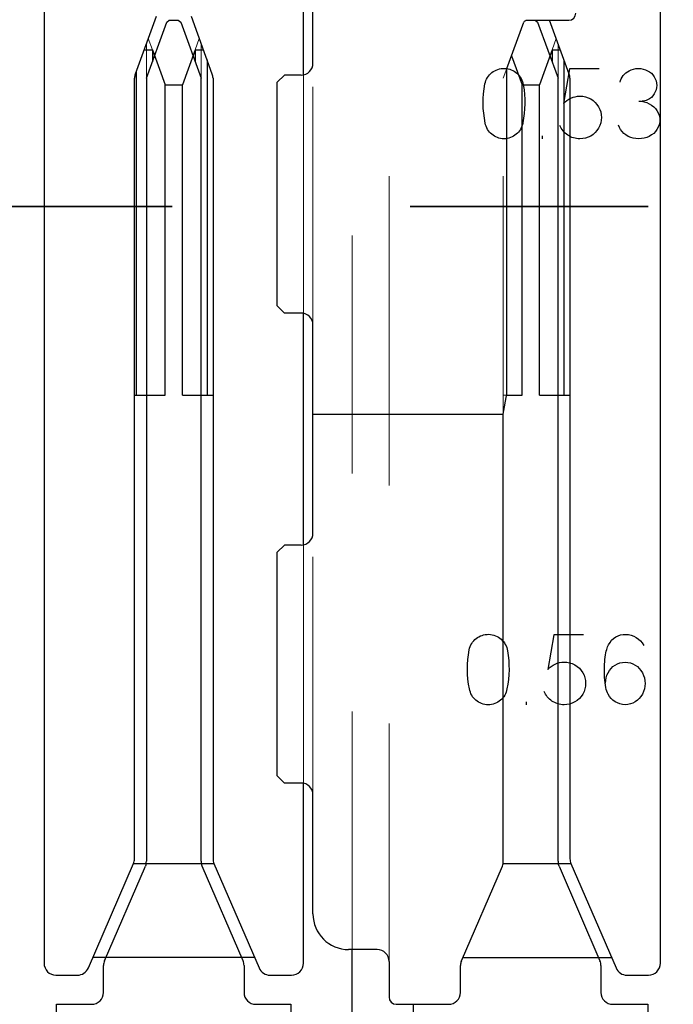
# Model space of a CAD drawing. Header units: inches. Extents: x 1880 to 2363, y -453 to -54.
# Tile 584 of 656: x 1908.213 to 1908.488, y -67.413 to -67. Entities that reach past the tile are written whole.
import ezdxf

# ---------------------------------------------------------------- set-up
doc = ezdxf.new("R2010")
doc.units = ezdxf.units.IN
doc.header["$LTSCALE"] = 0.5
doc.header["$MEASUREMENT"] = 0
doc.linetypes.add('HIDDEN', pattern=[0.22499999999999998, 0.15, -0.075])
doc.linetypes.add('PHANTOM', pattern=[0.24999999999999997, 0.125, -0.025, 0.025, -0.025, 0.025, -0.025])
doc.layers.add('APP-M-S', color=30, linetype='Continuous')
doc.layers.add('PUN-M-S2', color=1, linetype='Continuous')

msp = doc.modelspace()

# ---------------------------------------------------------------- linework, layer by layer
at = {"color": 7, "linetype": 'Continuous'}
for p, q in [((1908.414410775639, -67.02054534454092), (1908.415100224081, -67.02033551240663)), ((1908.415100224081, -67.02033551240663), (1908.415807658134, -67.02019762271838)), ((1908.415807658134, -67.02019762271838), (1908.416533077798, -67.02011968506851)), ((1908.416533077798, -67.02011968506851), (1908.41727048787, -67.02010769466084)), ((1908.41727048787, -67.02010769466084), (1908.418007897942, -67.02016165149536)), ((1908.418007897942, -67.02016165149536), (1908.418721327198, -67.02027556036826)), ((1908.418721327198, -67.02027556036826), (1908.419416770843, -67.02044942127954)), ((1908.44453667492, -67.02031752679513), (1908.442012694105, -67.03490385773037)), ((1908.457052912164, -67.02031752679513), (1908.44453667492, -67.02031752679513)), ((1908.471497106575, -67.02038946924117), (1908.472480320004, -67.02020961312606)), ((1908.472480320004, -67.02020961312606), (1908.473487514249, -67.02014966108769)), ((1908.473487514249, -67.02014966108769), (1908.474494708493, -67.02020961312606)), ((1908.474494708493, -67.02020961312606), (1908.475477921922, -67.02038946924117)), ((1908.409728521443, -67.02458611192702), (1908.410082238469, -67.02396860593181)), ((1908.410082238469, -67.02396860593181), (1908.410483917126, -67.02338707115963)), ((1908.410483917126, -67.02338707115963), (1908.410933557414, -67.0228475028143)), ((1908.410933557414, -67.0228475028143), (1908.411419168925, -67.02234990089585)), ((1908.411419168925, -67.02234990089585), (1908.411946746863, -67.02189426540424)), ((1908.411946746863, -67.02189426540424), (1908.412510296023, -67.02148059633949)), ((1908.412510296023, -67.02148059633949), (1908.413109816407, -67.02112088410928)), ((1908.413109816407, -67.02112088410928), (1908.413745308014, -67.02080913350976)), ((1908.413745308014, -67.02080913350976), (1908.414410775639, -67.02054534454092)), ((1908.419416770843, -67.02044942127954), (1908.420088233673, -67.02068922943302)), ((1908.420088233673, -67.02068922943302), (1908.420735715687, -67.02098299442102)), ((1908.420735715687, -67.02098299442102), (1908.421341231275, -67.02132472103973)), ((1908.421341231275, -67.02132472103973), (1908.421916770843, -67.02172040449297)), ((1908.421916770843, -67.02172040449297), (1908.422450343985, -67.0221640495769)), ((1908.422450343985, -67.0221640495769), (1908.422947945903, -67.02264966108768)), ((1908.422947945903, -67.02264966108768), (1908.423403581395, -67.02317723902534)), ((1908.423403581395, -67.02317723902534), (1908.42381725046, -67.02374678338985)), ((1908.42381725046, -67.02374678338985), (1908.424188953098, -67.02435829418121)), ((1908.424188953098, -67.02435829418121), (1908.424512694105, -67.02499978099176)), ((1908.466023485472, -67.02518563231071), (1908.46631725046, -67.02444822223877)), ((1908.46631725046, -67.02444822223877), (1908.466688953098, -67.02375277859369)), ((1908.466688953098, -67.02375277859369), (1908.467144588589, -67.02309330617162)), ((1908.467144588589, -67.02309330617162), (1908.467672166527, -67.0224877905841)), ((1908.467672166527, -67.0224877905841), (1908.468253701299, -67.02195421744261)), ((1908.468253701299, -67.02195421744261), (1908.46889518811, -67.02149258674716)), ((1908.46889518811, -67.02149258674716), (1908.469590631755, -67.02110289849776)), ((1908.469590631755, -67.02110289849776), (1908.470531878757, -67.02068323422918)), ((1908.470531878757, -67.02068323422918), (1908.471497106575, -67.02038946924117)), ((1908.475477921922, -67.02038946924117), (1908.47644314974, -67.02068323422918)), ((1908.47644314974, -67.02068323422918), (1908.477384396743, -67.02110289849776)), ((1908.477384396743, -67.02110289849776), (1908.478211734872, -67.02158251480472)), ((1908.478211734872, -67.02158251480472), (1908.478949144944, -67.0221640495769)), ((1908.478949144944, -67.0221640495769), (1908.479596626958, -67.02283551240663)), ((1908.479596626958, -67.02283551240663), (1908.480160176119, -67.0236088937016)), ((1908.480160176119, -67.0236088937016), (1908.480615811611, -67.02444822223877)), ((1908.480615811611, -67.02444822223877), (1908.480945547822, -67.02533551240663)), ((1908.408679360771, -67.02868083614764), (1908.40902108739, -67.02661848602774)), ((1908.40902108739, -67.02661848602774), (1908.409194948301, -67.02591105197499)), ((1908.409194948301, -67.02591105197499), (1908.409434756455, -67.02522759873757)), ((1908.409434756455, -67.02522759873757), (1908.409728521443, -67.02458611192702)), ((1908.424512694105, -67.02499978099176), (1908.424782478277, -67.0256712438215)), ((1908.424782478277, -67.0256712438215), (1908.424992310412, -67.02636069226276)), ((1908.424992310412, -67.02636069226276), (1908.425142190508, -67.02707412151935)), ((1908.425142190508, -67.02707412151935), (1908.425435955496, -67.02907052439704)), ((1908.465817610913, -67.02595301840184), (1908.466023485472, -67.02518563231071)), ((1908.480945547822, -67.02533551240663), (1908.481155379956, -67.02626476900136)), ((1908.481155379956, -67.02820721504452), (1908.480945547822, -67.02913647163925)), ((1908.481155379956, -67.02626476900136), (1908.481233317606, -67.02723599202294)), ((1908.481233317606, -67.02723599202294), (1908.481155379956, -67.02820721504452)), ((1908.40830166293, -67.03279354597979), (1908.408439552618, -67.03073719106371)), ((1908.408439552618, -67.03073719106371), (1908.408679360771, -67.02868083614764)), ((1908.425435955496, -67.02907052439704), (1908.425639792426, -67.03107292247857)), ((1908.425639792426, -67.03107292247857), (1908.425747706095, -67.03306932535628)), ((1908.44425490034, -67.03305133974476), (1908.445118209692, -67.03260769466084)), ((1908.445118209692, -67.03260769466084), (1908.446023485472, -67.03225397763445)), ((1908.446023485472, -67.03225397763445), (1908.446952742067, -67.0320021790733)), ((1908.446952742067, -67.0320021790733), (1908.447905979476, -67.03184630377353)), ((1908.447905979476, -67.03184630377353), (1908.448889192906, -67.03179834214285)), ((1908.448889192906, -67.03179834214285), (1908.450094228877, -67.03185229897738)), ((1908.450094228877, -67.03185229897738), (1908.451251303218, -67.03206812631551)), ((1908.451251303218, -67.03206812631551), (1908.452372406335, -67.03243383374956)), ((1908.452372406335, -67.03243383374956), (1908.453445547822, -67.03296141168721)), ((1908.478949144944, -67.03230793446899), (1908.478211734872, -67.03288347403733)), ((1908.479596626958, -67.03163047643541), (1908.478949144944, -67.03230793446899)), ((1908.480160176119, -67.03086309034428), (1908.479596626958, -67.03163047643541)), ((1908.480615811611, -67.03002376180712), (1908.480160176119, -67.03086309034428)), ((1908.480945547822, -67.02913647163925), (1908.480615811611, -67.03002376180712)), ((1908.408265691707, -67.03484990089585), (1908.40830166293, -67.03279354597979)), ((1908.408331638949, -67.03690625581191), (1908.408265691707, -67.03484990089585)), ((1908.40850549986, -67.03896261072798), (1908.408331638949, -67.03690625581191)), ((1908.425765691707, -67.03505973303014), (1908.425687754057, -67.03705613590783)), ((1908.425747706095, -67.03306932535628), (1908.425765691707, -67.03505973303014)), ((1908.442012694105, -67.03490385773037), (1908.442702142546, -67.03420241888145)), ((1908.442702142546, -67.03420241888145), (1908.443451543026, -67.03358491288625)), ((1908.443451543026, -67.03358491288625), (1908.44425490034, -67.03305133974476)), ((1908.453445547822, -67.03296141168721), (1908.454446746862, -67.03361488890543)), ((1908.454446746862, -67.03361488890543), (1908.455334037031, -67.0343882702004)), ((1908.455334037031, -67.0343882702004), (1908.456101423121, -67.03526956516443)), ((1908.456101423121, -67.03526956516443), (1908.456760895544, -67.0362707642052)), ((1908.456760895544, -67.0362707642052), (1908.457288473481, -67.03732592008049)), ((1908.473653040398, -67.03386668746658), (1908.4748184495, -67.03393263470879)), ((1908.4748184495, -67.03393263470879), (1908.475945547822, -67.03413647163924)), ((1908.475669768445, -67.03385469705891), (1908.475064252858, -67.0339506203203)), ((1908.47623931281, -67.03374678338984), (1908.475669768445, -67.03385469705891)), ((1908.475945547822, -67.03413647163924), (1908.477030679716, -67.03447220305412)), ((1908.476808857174, -67.03359090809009), (1908.47623931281, -67.03374678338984)), ((1908.477384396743, -67.03336908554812), (1908.476808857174, -67.03359090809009)), ((1908.477030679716, -67.03447220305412), (1908.478085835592, -67.03494582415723)), ((1908.478211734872, -67.03288347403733), (1908.477384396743, -67.03336908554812)), ((1908.478085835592, -67.03494582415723), (1908.479063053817, -67.03553335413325)), ((1908.479063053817, -67.03553335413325), (1908.479932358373, -67.03621081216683)), ((1908.479932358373, -67.03621081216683), (1908.480681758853, -67.03698419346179)), ((1908.408775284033, -67.04101896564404), (1908.40850549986, -67.03896261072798)), ((1908.409146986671, -67.04306932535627), (1908.408775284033, -67.04101896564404)), ((1908.425250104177, -67.04103695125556), (1908.42489638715, -67.04302735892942)), ((1908.425513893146, -67.03904654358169), (1908.425250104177, -67.04103695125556)), ((1908.425687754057, -67.03705613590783), (1908.425513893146, -67.03904654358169)), ((1908.457288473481, -67.03732592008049), (1908.457666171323, -67.03842304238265)), ((1908.457666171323, -67.03842304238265), (1908.457887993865, -67.03955613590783)), ((1908.457887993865, -67.03955613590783), (1908.457965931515, -67.04073119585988)), ((1908.457965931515, -67.04073119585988), (1908.457887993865, -67.04190625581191)), ((1908.480681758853, -67.03698419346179), (1908.48131725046, -67.03784750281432)), ((1908.48131725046, -67.03784750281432), (1908.481844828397, -67.03880673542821)), ((1908.481844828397, -67.03880673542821), (1908.482222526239, -67.03978395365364)), ((1908.482222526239, -67.03978395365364), (1908.482444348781, -67.04077316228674)), ((1908.482444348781, -67.04077316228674), (1908.482522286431, -67.04178035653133)), ((1908.40930286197, -67.04377675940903), (1908.409146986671, -67.04306932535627)), ((1908.409512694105, -67.0444542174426), (1908.40930286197, -67.04377675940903)), ((1908.409776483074, -67.04510169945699), (1908.409512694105, -67.0444542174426)), ((1908.410100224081, -67.0457192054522), (1908.409776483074, -67.04510169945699)), ((1908.424260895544, -67.04510169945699), (1908.423937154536, -67.0457192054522)), ((1908.424530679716, -67.0444542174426), (1908.424260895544, -67.04510169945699)), ((1908.424740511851, -67.04377675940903), (1908.424530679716, -67.0444542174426)), ((1908.42489456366, -67.04306932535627), (1908.424740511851, -67.04377675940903)), ((1908.440765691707, -67.04468803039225), (1908.440477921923, -67.04406452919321)), ((1908.441095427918, -67.04528755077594), (1908.440765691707, -67.04468803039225)), ((1908.457288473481, -67.04414846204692), (1908.456760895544, -67.04522160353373)), ((1908.457666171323, -67.04304534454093), (1908.457288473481, -67.04414846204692)), ((1908.457887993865, -67.04190625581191), (1908.457666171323, -67.04304534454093)), ((1908.465501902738, -67.0448918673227), (1908.465118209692, -67.04393862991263)), ((1908.465987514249, -67.04576117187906), (1908.465501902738, -67.0448918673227)), ((1908.481844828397, -67.0447959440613), (1908.48131725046, -67.04576117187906)), ((1908.482222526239, -67.04381273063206), (1908.481844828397, -67.0447959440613)), ((1908.482444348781, -67.04280553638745), (1908.482222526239, -67.04381273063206)), ((1908.482522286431, -67.04178035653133), (1908.482444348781, -67.04280553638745)), ((1908.410477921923, -67.04630074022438), (1908.410100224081, -67.0457192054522)), ((1908.410897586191, -67.0468403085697), (1908.410477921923, -67.04630074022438)), ((1908.411359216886, -67.047343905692), (1908.410897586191, -67.0468403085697)), ((1908.411862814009, -67.0478115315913), (1908.411359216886, -67.047343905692)), ((1908.412408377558, -67.04823119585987), (1908.411862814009, -67.0478115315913)), ((1908.412983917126, -67.04860289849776), (1908.412408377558, -67.04823119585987)), ((1908.413595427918, -67.04892663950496), (1908.412983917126, -67.04860289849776)), ((1908.414242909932, -67.04920241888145), (1908.413595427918, -67.04892663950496)), ((1908.414914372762, -67.04941824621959), (1908.414242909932, -67.04920241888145)), ((1908.419794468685, -67.04920241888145), (1908.419123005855, -67.04941824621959)), ((1908.4204419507, -67.04892663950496), (1908.419794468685, -67.04920241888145)), ((1908.421059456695, -67.04860289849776), (1908.4204419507, -67.04892663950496)), ((1908.421634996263, -67.04823119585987), (1908.421059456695, -67.04860289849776)), ((1908.422180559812, -67.0478115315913), (1908.421634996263, -67.04823119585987)), ((1908.422684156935, -67.047343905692), (1908.422180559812, -67.0478115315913)), ((1908.42314578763, -67.0468403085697), (1908.422684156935, -67.047343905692)), ((1908.423565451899, -67.04630074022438), (1908.42314578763, -67.0468403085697)), ((1908.423937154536, -67.0457192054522), (1908.423565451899, -67.04630074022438)), ((1908.433173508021, -67.04970002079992), (1908.433175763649, -67.04841105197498)), ((1908.441461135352, -67.04585109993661), (1908.441095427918, -67.04528755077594)), ((1908.441862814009, -67.0463846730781), (1908.441461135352, -67.04585109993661)), ((1908.442306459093, -67.04688227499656), (1908.441862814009, -67.0463846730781)), ((1908.442774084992, -67.047343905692), (1908.442306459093, -67.04688227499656)), ((1908.443277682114, -67.04777556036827), (1908.442774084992, -67.047343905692)), ((1908.443811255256, -67.04816524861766), (1908.443277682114, -67.04777556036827)), ((1908.444374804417, -67.04851297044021), (1908.443811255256, -67.04816524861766)), ((1908.444962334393, -67.04881872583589), (1908.444374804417, -67.04851297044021)), ((1908.445573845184, -67.04908251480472), (1908.444962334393, -67.04881872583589)), ((1908.446215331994, -67.04930433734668), (1908.445573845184, -67.04908251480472)), ((1908.446874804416, -67.04947819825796), (1908.446215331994, -67.04930433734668)), ((1908.452372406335, -67.04903455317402), (1908.451251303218, -67.0494062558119)), ((1908.453445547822, -67.04851896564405), (1908.452372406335, -67.04903455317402)), ((1908.454446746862, -67.04787148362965), (1908.453445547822, -67.04851896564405)), ((1908.455334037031, -67.04710409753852), (1908.454446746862, -67.04787148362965)), ((1908.456101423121, -67.0462228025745), (1908.455334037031, -67.04710409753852)), ((1908.456760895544, -67.04522160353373), (1908.456101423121, -67.0462228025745)), ((1908.466623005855, -67.04662448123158), (1908.465987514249, -67.04576117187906)), ((1908.467372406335, -67.04739786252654), (1908.466623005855, -67.04662448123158)), ((1908.468241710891, -67.04807532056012), (1908.467372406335, -67.04739786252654)), ((1908.469218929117, -67.04866285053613), (1908.468241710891, -67.04807532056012)), ((1908.470256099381, -67.04911848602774), (1908.469218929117, -67.04866285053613)), ((1908.471347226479, -67.04944222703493), (1908.470256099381, -67.04911848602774)), ((1908.477048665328, -67.04911848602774), (1908.475963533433, -67.04944222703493)), ((1908.478085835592, -67.04866285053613), (1908.477048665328, -67.04911848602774)), ((1908.479063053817, -67.04807532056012), (1908.478085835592, -67.04866285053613)), ((1908.479932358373, -67.04739786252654), (1908.479063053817, -67.04807532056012)), ((1908.480681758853, -67.04662448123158), (1908.479932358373, -67.04739786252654)), ((1908.48131725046, -67.04576117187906), (1908.480681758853, -67.04662448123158)), ((1908.415603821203, -67.04957412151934), (1908.414914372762, -67.04941824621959)), ((1908.416305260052, -67.04967004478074), (1908.415603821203, -67.04957412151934)), ((1908.417018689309, -67.04970002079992), (1908.416305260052, -67.04967004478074)), ((1908.417738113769, -67.04967004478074), (1908.417018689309, -67.04970002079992)), ((1908.418439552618, -67.04957412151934), (1908.417738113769, -67.04967004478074)), ((1908.419123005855, -67.04941824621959), (1908.418439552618, -67.04957412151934)), ((1908.447540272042, -67.0495981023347), (1908.446874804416, -67.04947819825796)), ((1908.448211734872, -67.04967603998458), (1908.447540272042, -67.0495981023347)), ((1908.448889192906, -67.04970002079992), (1908.448211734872, -67.04967603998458)), ((1908.450094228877, -67.04962807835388), (1908.448889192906, -67.04970002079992)), ((1908.451251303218, -67.0494062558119), (1908.450094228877, -67.04962807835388)), ((1908.4724743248, -67.04963407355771), (1908.471347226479, -67.04944222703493)), ((1908.473655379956, -67.04970002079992), (1908.4724743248, -67.04963407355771)), ((1908.474830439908, -67.04963407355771), (1908.473655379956, -67.04970002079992)), ((1908.475963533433, -67.04944222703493), (1908.474830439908, -67.04963407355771)), ((1908.404300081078, -67.26061161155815), (1908.404785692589, -67.26011400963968)), ((1908.404785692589, -67.26011400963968), (1908.405313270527, -67.25965837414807)), ((1908.405313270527, -67.25965837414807), (1908.405876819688, -67.25924470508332)), ((1908.405876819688, -67.25924470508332), (1908.406476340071, -67.25888499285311)), ((1908.406476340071, -67.25888499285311), (1908.407111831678, -67.25857324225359)), ((1908.407111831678, -67.25857324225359), (1908.407777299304, -67.25830945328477)), ((1908.407777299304, -67.25830945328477), (1908.408466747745, -67.25809962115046)), ((1908.408466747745, -67.25809962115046), (1908.409174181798, -67.25796173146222)), ((1908.409174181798, -67.25796173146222), (1908.409899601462, -67.25788379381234)), ((1908.409899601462, -67.25788379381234), (1908.410637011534, -67.25787180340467)), ((1908.410637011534, -67.25787180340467), (1908.411374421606, -67.2579257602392)), ((1908.411374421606, -67.2579257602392), (1908.412087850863, -67.2580396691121)), ((1908.412087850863, -67.2580396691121), (1908.412783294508, -67.25821353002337)), ((1908.412783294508, -67.25821353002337), (1908.413454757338, -67.25845333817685)), ((1908.413454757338, -67.25845333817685), (1908.414102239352, -67.25874710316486)), ((1908.414102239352, -67.25874710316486), (1908.414707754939, -67.25908882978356)), ((1908.414707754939, -67.25908882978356), (1908.415283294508, -67.2594845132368)), ((1908.415283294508, -67.2594845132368), (1908.415816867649, -67.25992815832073)), ((1908.415816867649, -67.25992815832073), (1908.416314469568, -67.26041376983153)), ((1908.437903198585, -67.25808163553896), (1908.435379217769, -67.27266796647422)), ((1908.450418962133, -67.25808163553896), (1908.437903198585, -67.25808163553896)), ((1908.462267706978, -67.26038379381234), (1908.463065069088, -67.25962839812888)), ((1908.463065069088, -67.25962839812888), (1908.463970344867, -67.25899290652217)), ((1908.463970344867, -67.25899290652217), (1908.464959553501, -67.25848930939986)), ((1908.464959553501, -67.25848930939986), (1908.46599072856, -67.25814158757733)), ((1908.46599072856, -67.25814158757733), (1908.467063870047, -67.25794974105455)), ((1908.467063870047, -67.25794974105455), (1908.468178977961, -67.25791376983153)), ((1908.468178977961, -67.25791376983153), (1908.469360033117, -67.25799170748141)), ((1908.469360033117, -67.25799170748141), (1908.470487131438, -67.25822552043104)), ((1908.470487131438, -67.25822552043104), (1908.471572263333, -67.25861520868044)), ((1908.471572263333, -67.25861520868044), (1908.472609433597, -67.2591607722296)), ((1908.472609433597, -67.2591607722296), (1908.47356866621, -67.25983823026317)), ((1908.47356866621, -67.25983823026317), (1908.474401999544, -67.26061760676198)), ((1908.402045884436, -67.26644494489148), (1908.402387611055, -67.26438259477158)), ((1908.402387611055, -67.26438259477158), (1908.402561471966, -67.26367516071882)), ((1908.402561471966, -67.26367516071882), (1908.402801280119, -67.2629917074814)), ((1908.402801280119, -67.2629917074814), (1908.403095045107, -67.26235022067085)), ((1908.403095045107, -67.26235022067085), (1908.403448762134, -67.26173271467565)), ((1908.403448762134, -67.26173271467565), (1908.403850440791, -67.26115117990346)), ((1908.403850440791, -67.26115117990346), (1908.404300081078, -67.26061161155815)), ((1908.416314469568, -67.26041376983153), (1908.416770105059, -67.26094134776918)), ((1908.416770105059, -67.26094134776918), (1908.417183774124, -67.26151089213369)), ((1908.417183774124, -67.26151089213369), (1908.417555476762, -67.26212240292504)), ((1908.417555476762, -67.26212240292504), (1908.417879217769, -67.2627638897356)), ((1908.417879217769, -67.2627638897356), (1908.418149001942, -67.26343535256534)), ((1908.418149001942, -67.26343535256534), (1908.418358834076, -67.26412480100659)), ((1908.418358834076, -67.26412480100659), (1908.418508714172, -67.26483823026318)), ((1908.460019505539, -67.26493415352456), (1908.460181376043, -67.26429866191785)), ((1908.460181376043, -67.26429866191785), (1908.460553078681, -67.26319554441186)), ((1908.460553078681, -67.26319554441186), (1908.461008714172, -67.26222432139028)), ((1908.461008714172, -67.26222432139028), (1908.46158425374, -67.26124710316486)), ((1908.46158425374, -67.26124710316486), (1908.462267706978, -67.26038379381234)), ((1908.474401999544, -67.26061760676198), (1908.475121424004, -67.26151688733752)), ((1908.475121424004, -67.26151688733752), (1908.475720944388, -67.2625180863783)), ((1908.401668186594, -67.2705576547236), (1908.401806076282, -67.26850129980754)), ((1908.401806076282, -67.26850129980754), (1908.402045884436, -67.26644494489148)), ((1908.418508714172, -67.26483823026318), (1908.41880247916, -67.26683463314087)), ((1908.41880247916, -67.26683463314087), (1908.41900631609, -67.2688370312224)), ((1908.459354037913, -67.26936460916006), (1908.459443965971, -67.26842336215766)), ((1908.459443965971, -67.26842336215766), (1908.459557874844, -67.26753007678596)), ((1908.459557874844, -67.26753007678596), (1908.459707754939, -67.26655285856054)), ((1908.459707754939, -67.26655285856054), (1908.459863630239, -67.26568355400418)), ((1908.459863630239, -67.26568355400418), (1908.460019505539, -67.26493415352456)), ((1908.401632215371, -67.27261400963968), (1908.401668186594, -67.2705576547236)), ((1908.401698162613, -67.27467036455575), (1908.401632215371, -67.27261400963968)), ((1908.41900631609, -67.2688370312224), (1908.41911422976, -67.27083343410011)), ((1908.41911422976, -67.27083343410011), (1908.419132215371, -67.27282384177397)), ((1908.435379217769, -67.27266796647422), (1908.43606866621, -67.2719665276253)), ((1908.43606866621, -67.2719665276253), (1908.43681806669, -67.27134902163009)), ((1908.43681806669, -67.27134902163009), (1908.437621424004, -67.2708154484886)), ((1908.437621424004, -67.2708154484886), (1908.438484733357, -67.27037180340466)), ((1908.438484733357, -67.27037180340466), (1908.439390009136, -67.27001808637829)), ((1908.439390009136, -67.27001808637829), (1908.440319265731, -67.26976628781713)), ((1908.440319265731, -67.26976628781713), (1908.441272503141, -67.26961041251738)), ((1908.441272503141, -67.26961041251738), (1908.44225571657, -67.26956245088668)), ((1908.44225571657, -67.26956245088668), (1908.443460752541, -67.26961640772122)), ((1908.443460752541, -67.26961640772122), (1908.444617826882, -67.26983223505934)), ((1908.444617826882, -67.26983223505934), (1908.445738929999, -67.2701979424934)), ((1908.445738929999, -67.2701979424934), (1908.446812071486, -67.27072552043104)), ((1908.446812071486, -67.27072552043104), (1908.447813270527, -67.27137899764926)), ((1908.447813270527, -67.27137899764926), (1908.448700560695, -67.27215237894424)), ((1908.448700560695, -67.27215237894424), (1908.449467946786, -67.27303367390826)), ((1908.459228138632, -67.27246412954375), (1908.459246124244, -67.27137899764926)), ((1908.459234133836, -67.2735912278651), (1908.459228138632, -67.27246412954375)), ((1908.459246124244, -67.27137899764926), (1908.459288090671, -67.27034782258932)), ((1908.459288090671, -67.27034782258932), (1908.459354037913, -67.26936460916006)), ((1908.461338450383, -67.27306964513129), (1908.462021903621, -67.2722123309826)), ((1908.462021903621, -67.2722123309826), (1908.462819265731, -67.27145693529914)), ((1908.462819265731, -67.27145693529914), (1908.46372454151, -67.27080345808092)), ((1908.46372454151, -67.27080345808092), (1908.464713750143, -67.27027588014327)), ((1908.464713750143, -67.27027588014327), (1908.465750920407, -67.26989218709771)), ((1908.465750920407, -67.26989218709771), (1908.466836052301, -67.26965237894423)), ((1908.466836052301, -67.26965237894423), (1908.467975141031, -67.26956245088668)), ((1908.467975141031, -67.26956245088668), (1908.469090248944, -67.26965237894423)), ((1908.469090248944, -67.26965237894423), (1908.470163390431, -67.26989218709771)), ((1908.470163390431, -67.26989218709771), (1908.471194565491, -67.27027588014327)), ((1908.471194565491, -67.27027588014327), (1908.47217777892, -67.27080345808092)), ((1908.47217777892, -67.27080345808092), (1908.473089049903, -67.27145693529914)), ((1908.473089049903, -67.27145693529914), (1908.473892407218, -67.2722123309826)), ((1908.473892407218, -67.2722123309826), (1908.474593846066, -67.27306964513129)), ((1908.401872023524, -67.27672671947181), (1908.401698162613, -67.27467036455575)), ((1908.402141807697, -67.27878307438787), (1908.401872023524, -67.27672671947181)), ((1908.41888041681, -67.27681065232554), (1908.418616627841, -67.2788010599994)), ((1908.419054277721, -67.27482024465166), (1908.41888041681, -67.27681065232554)), ((1908.419132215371, -67.27282384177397), (1908.419054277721, -67.27482024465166)), ((1908.449467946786, -67.27303367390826), (1908.450127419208, -67.27403487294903)), ((1908.450127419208, -67.27403487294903), (1908.450654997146, -67.27509002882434)), ((1908.450654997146, -67.27509002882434), (1908.451032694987, -67.27618715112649)), ((1908.451032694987, -67.27618715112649), (1908.451254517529, -67.27732024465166)), ((1908.459258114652, -67.2747602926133), (1908.459234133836, -67.2735912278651)), ((1908.459312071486, -67.27598331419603), (1908.459258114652, -67.2747602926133)), ((1908.459390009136, -67.27716436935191), (1908.459312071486, -67.27598331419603)), ((1908.459767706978, -67.27725429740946), (1908.459977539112, -67.27616916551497)), ((1908.459977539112, -67.27616916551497), (1908.460307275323, -67.27509602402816)), ((1908.460307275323, -67.27509602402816), (1908.460762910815, -67.27403487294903)), ((1908.460762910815, -67.27403487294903), (1908.461338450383, -67.27306964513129)), ((1908.474593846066, -67.27306964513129), (1908.475181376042, -67.27403487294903)), ((1908.475181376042, -67.27403487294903), (1908.475672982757, -67.27510801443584)), ((1908.475672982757, -67.27510801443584), (1908.47602070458, -67.27621113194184)), ((1908.47602070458, -67.27621113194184), (1908.476230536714, -67.27735022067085)), ((1908.402513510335, -67.28083343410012), (1908.402141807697, -67.27878307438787)), ((1908.402669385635, -67.28154086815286), (1908.402513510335, -67.28083343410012)), ((1908.418260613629, -67.28083343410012), (1908.418107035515, -67.28154086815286)), ((1908.418616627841, -67.2788010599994), (1908.418262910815, -67.28079146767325)), ((1908.451032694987, -67.28080945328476), (1908.450654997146, -67.28191257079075)), ((1908.451254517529, -67.27967036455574), (1908.451032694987, -67.28080945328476)), ((1908.451254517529, -67.27732024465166), (1908.451332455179, -67.27849530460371)), ((1908.451332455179, -67.27849530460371), (1908.451254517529, -67.27967036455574)), ((1908.459497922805, -67.27825549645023), (1908.459390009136, -67.27716436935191)), ((1908.45962981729, -67.27926868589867), (1908.459497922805, -67.27825549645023)), ((1908.459797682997, -67.28019194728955), (1908.45962981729, -67.27926868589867)), ((1908.459683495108, -67.27834542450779), (1908.459767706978, -67.27725429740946)), ((1908.459995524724, -67.28102528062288), (1908.459797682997, -67.28019194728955)), ((1908.47602070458, -67.28080945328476), (1908.475672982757, -67.28191257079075)), ((1908.476230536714, -67.27967635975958), (1908.47602070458, -67.28080945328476)), ((1908.476230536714, -67.27735022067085), (1908.47630247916, -67.27851329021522)), ((1908.47630247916, -67.27851329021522), (1908.476230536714, -67.27967635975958)), ((1908.402879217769, -67.28221832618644), (1908.402669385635, -67.28154086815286)), ((1908.403143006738, -67.28286580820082), (1908.402879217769, -67.28221832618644)), ((1908.403466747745, -67.28348331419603), (1908.403143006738, -67.28286580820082)), ((1908.403844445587, -67.28406484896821), (1908.403466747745, -67.28348331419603)), ((1908.404264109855, -67.28460441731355), (1908.403844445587, -67.28406484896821)), ((1908.404725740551, -67.28510801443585), (1908.404264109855, -67.28460441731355)), ((1908.405229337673, -67.28557564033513), (1908.404725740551, -67.28510801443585)), ((1908.416050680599, -67.28510801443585), (1908.415547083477, -67.28557564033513)), ((1908.416512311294, -67.28460441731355), (1908.416050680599, -67.28510801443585)), ((1908.416931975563, -67.28406484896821), (1908.416512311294, -67.28460441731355)), ((1908.417303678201, -67.28348331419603), (1908.416931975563, -67.28406484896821)), ((1908.417627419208, -67.28286580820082), (1908.417303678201, -67.28348331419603)), ((1908.417897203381, -67.28221832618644), (1908.417627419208, -67.28286580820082)), ((1908.418107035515, -67.28154086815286), (1908.417897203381, -67.28221832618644)), ((1908.434132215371, -67.28245213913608), (1908.433844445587, -67.28182863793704)), ((1908.434461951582, -67.28305165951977), (1908.434132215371, -67.28245213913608)), ((1908.434827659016, -67.28361520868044), (1908.434461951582, -67.28305165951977)), ((1908.435229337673, -67.28414878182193), (1908.434827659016, -67.28361520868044)), ((1908.435672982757, -67.2846463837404), (1908.435229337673, -67.28414878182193)), ((1908.436140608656, -67.28510801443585), (1908.435672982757, -67.2846463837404)), ((1908.436644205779, -67.2855396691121), (1908.436140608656, -67.28510801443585)), ((1908.448700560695, -67.28486820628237), (1908.447813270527, -67.2856355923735)), ((1908.449467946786, -67.28398691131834), (1908.448700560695, -67.28486820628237)), ((1908.450127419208, -67.28298571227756), (1908.449467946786, -67.28398691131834)), ((1908.450654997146, -67.28191257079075), (1908.450127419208, -67.28298571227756)), ((1908.460223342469, -67.28178067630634), (1908.459995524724, -67.28102528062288)), ((1908.46047514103, -67.28244614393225), (1908.460223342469, -67.28178067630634)), ((1908.460762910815, -67.28302767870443), (1908.46047514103, -67.28244614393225)), ((1908.461332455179, -67.28396892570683), (1908.460762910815, -67.28302767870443)), ((1908.462009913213, -67.284808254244), (1908.461332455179, -67.28396892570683)), ((1908.462795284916, -67.28554566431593), (1908.462009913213, -67.284808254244)), ((1908.473892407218, -67.28483823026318), (1908.473089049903, -67.28559362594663)), ((1908.474593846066, -67.28396892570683), (1908.473892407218, -67.28483823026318)), ((1908.475181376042, -67.28298571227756), (1908.474593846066, -67.28396892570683)), ((1908.475672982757, -67.28191257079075), (1908.475181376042, -67.28298571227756)), ((1908.405774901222, -67.2859953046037), (1908.405229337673, -67.28557564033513)), ((1908.406350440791, -67.2863670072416), (1908.405774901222, -67.2859953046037)), ((1908.406961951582, -67.28669074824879), (1908.406350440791, -67.2863670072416)), ((1908.407609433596, -67.28696652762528), (1908.406961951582, -67.28669074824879)), ((1908.408280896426, -67.28718235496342), (1908.407609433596, -67.28696652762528)), ((1908.408970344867, -67.28733823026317), (1908.408280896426, -67.28718235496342)), ((1908.409671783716, -67.28743415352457), (1908.408970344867, -67.28733823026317)), ((1908.410385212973, -67.28746412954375), (1908.409671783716, -67.28743415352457)), ((1908.411104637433, -67.28743415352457), (1908.410385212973, -67.28746412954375)), ((1908.411806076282, -67.28733823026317), (1908.411104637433, -67.28743415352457)), ((1908.41248952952, -67.28718235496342), (1908.411806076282, -67.28733823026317)), ((1908.41316099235, -67.28696652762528), (1908.41248952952, -67.28718235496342)), ((1908.413808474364, -67.28669074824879), (1908.41316099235, -67.28696652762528)), ((1908.414425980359, -67.2863670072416), (1908.413808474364, -67.28669074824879)), ((1908.415001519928, -67.2859953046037), (1908.414425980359, -67.2863670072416)), ((1908.415547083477, -67.28557564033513), (1908.415001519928, -67.2859953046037)), ((1908.42654190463, -67.28746412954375), (1908.426542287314, -67.28617516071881)), ((1908.43717777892, -67.2859293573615), (1908.436644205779, -67.2855396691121)), ((1908.437741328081, -67.28627707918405), (1908.43717777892, -67.2859293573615)), ((1908.438328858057, -67.28658283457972), (1908.437741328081, -67.28627707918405)), ((1908.438940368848, -67.28684662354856), (1908.438328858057, -67.28658283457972)), ((1908.439581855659, -67.28706844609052), (1908.438940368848, -67.28684662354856)), ((1908.440241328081, -67.28724230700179), (1908.439581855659, -67.28706844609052)), ((1908.440906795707, -67.28736221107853), (1908.440241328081, -67.28724230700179)), ((1908.441578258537, -67.28744014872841), (1908.440906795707, -67.28736221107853)), ((1908.44225571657, -67.28746412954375), (1908.441578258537, -67.28744014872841)), ((1908.443460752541, -67.28739218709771), (1908.44225571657, -67.28746412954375)), ((1908.444617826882, -67.28717036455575), (1908.443460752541, -67.28739218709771)), ((1908.445738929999, -67.28679866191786), (1908.444617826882, -67.28717036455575)), ((1908.446812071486, -67.28628307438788), (1908.445738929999, -67.28679866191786)), ((1908.447813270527, -67.2856355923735), (1908.446812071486, -67.28628307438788)), ((1908.463682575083, -67.28618115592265), (1908.462795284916, -67.28554566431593)), ((1908.464659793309, -67.28669674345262), (1908.463682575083, -67.28618115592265)), ((1908.465702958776, -67.28708043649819), (1908.464659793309, -67.28669674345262)), ((1908.466806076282, -67.28733823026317), (1908.465702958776, -67.28708043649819)), ((1908.467975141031, -67.28746412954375), (1908.466806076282, -67.28733823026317)), ((1908.469090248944, -67.2873742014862), (1908.467975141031, -67.28746412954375)), ((1908.470163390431, -67.28713439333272), (1908.469090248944, -67.2873742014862)), ((1908.471194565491, -67.28676269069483), (1908.470163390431, -67.28713439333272)), ((1908.47217777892, -67.28624110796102), (1908.471194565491, -67.28676269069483)), ((1908.473089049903, -67.28559362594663), (1908.47217777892, -67.28624110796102))]:
    msp.add_line(p, q, dxfattribs=at)
at = {"color": 7, "linetype": 'PHANTOM', "lineweight": 35}
msp.add_line((1914.677635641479, -67.07811927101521), (1902.361335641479, -67.07811927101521), dxfattribs=at)
at = {"layer": 'APP-M-S', "linetype": 'Continuous', "lineweight": 25}
for p, q in [((1908.223735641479, -66.96106552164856), (1908.223735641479, -67.39606552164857)), ((1908.33273564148, -67.02280859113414), (1908.33273564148, -66.96306552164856)), ((1908.482735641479, -67.39606552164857), (1908.482735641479, -66.96306552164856)), ((1908.270828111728, -66.99835542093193), (1908.262037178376, -67.02250831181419)), ((1908.294434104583, -67.02250831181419), (1908.285643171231, -66.99835542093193)), ((1908.266735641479, -67.02421841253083), (1908.275306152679, -67.00067112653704)), ((1908.275306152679, -67.00067112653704), (1908.276334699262, -66.9999237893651)), ((1908.276334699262, -66.9999237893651), (1908.280136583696, -66.9999237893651)), ((1908.280136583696, -66.9999237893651), (1908.28116513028, -67.00067112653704)), ((1908.28116513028, -67.00067112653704), (1908.289735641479, -67.02421841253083)), ((1908.430136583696, -66.9999237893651), (1908.43116513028, -67.00067112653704)), ((1908.43116513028, -67.00067112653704), (1908.43973564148, -67.02421841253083)), ((1908.444434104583, -67.02250831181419), (1908.436214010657, -66.9999237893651)), ((1908.265768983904, -67.01225526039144), (1908.269235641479, -67.01225526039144)), ((1908.269235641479, -67.01225526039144), (1908.274589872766, -67.02696588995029)), ((1908.269235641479, -67.01225526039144), (1908.269235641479, -67.01734971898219)), ((1908.287235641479, -67.01225526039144), (1908.281881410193, -67.02696588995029)), ((1908.287235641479, -67.01225526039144), (1908.287235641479, -67.01734971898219)), ((1908.287235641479, -67.01225526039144), (1908.290702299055, -67.01225526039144)), ((1908.420162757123, -67.01480248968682), (1908.424589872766, -67.02696588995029)), ((1908.437235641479, -67.01225526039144), (1908.431881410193, -67.02696588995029)), ((1908.437235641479, -67.01225526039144), (1908.437235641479, -67.01734971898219)), ((1908.437235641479, -67.01225526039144), (1908.440702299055, -67.01225526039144)), ((1908.292235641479, -67.01646808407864), (1908.292235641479, -67.15740410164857)), ((1908.442235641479, -67.01646808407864), (1908.442235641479, -67.15740410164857)), ((1908.261735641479, -67.352184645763), (1908.261735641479, -67.02421841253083)), ((1908.262405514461, -67.02149631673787), (1908.262405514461, -67.15740410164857)), ((1908.266735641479, -67.02421841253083), (1908.266735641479, -67.35321957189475)), ((1908.289735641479, -67.35321957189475), (1908.289735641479, -67.02421841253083)), ((1908.29473564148, -67.02421841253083), (1908.29473564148, -67.352184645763)), ((1908.43973564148, -67.35321957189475), (1908.43973564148, -67.02421841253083)), ((1908.444735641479, -67.02421841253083), (1908.444735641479, -67.352184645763)), ((1908.274589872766, -67.15740410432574), (1908.274589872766, -67.02696588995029)), ((1908.274589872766, -67.02696588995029), (1908.281881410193, -67.02696588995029)), ((1908.281881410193, -67.15740410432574), (1908.281881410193, -67.02696588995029)), ((1908.424589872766, -67.15740410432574), (1908.424589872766, -67.02696588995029)), ((1908.424589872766, -67.02696588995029), (1908.431881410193, -67.02696588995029)), ((1908.431881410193, -67.15740410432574), (1908.431881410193, -67.02696588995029)), ((1908.33273564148, -67.22025859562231), (1908.33273564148, -67.123010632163)), ((1908.261735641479, -67.15740410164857), (1908.274589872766, -67.15740410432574)), ((1908.281881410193, -67.15740410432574), (1908.29473564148, -67.15740410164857)), ((1908.418147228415, -67.15740410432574), (1908.424589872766, -67.15740410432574)), ((1908.431881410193, -67.15740410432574), (1908.444735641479, -67.15740410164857)), ((1908.33273564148, -67.39606552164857), (1908.33273564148, -67.32046063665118)), ((1908.242346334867, -67.39805033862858), (1908.261324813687, -67.35416946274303)), ((1908.249118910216, -67.39498682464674), (1908.266324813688, -67.35520438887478)), ((1908.266627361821, -67.3542544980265), (1908.261288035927, -67.3542544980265)), ((1908.266627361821, -67.3542544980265), (1908.266324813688, -67.35520438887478)), ((1908.295183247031, -67.3542544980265), (1908.266627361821, -67.35425449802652)), ((1908.290146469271, -67.35520438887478), (1908.289843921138, -67.3542544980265)), ((1908.307352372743, -67.39498682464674), (1908.290146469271, -67.35520438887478)), ((1908.295146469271, -67.35416946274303), (1908.314124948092, -67.39805033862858)), ((1908.445183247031, -67.3542544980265), (1908.416627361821, -67.35425449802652)), ((1908.440146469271, -67.35520438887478), (1908.439843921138, -67.3542544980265)), ((1908.440146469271, -67.35520438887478), (1908.457352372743, -67.39498682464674)), ((1908.445146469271, -67.35416946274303), (1908.464124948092, -67.39805033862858)), ((1908.353235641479, -67.82956552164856), (1908.353235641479, -67.39030961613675)), ((1908.312210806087, -67.39362457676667), (1908.244260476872, -67.39362457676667)), ((1908.399708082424, -67.39362457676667), (1908.462210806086, -67.39362457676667)), ((1908.248708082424, -67.40830961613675), (1908.248708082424, -67.39697164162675)), ((1908.307763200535, -67.39697164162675), (1908.307763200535, -67.40830961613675)), ((1908.457763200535, -67.39697164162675), (1908.457763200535, -67.40830961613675)), ((1908.228735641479, -67.40106552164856), (1908.237757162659, -67.40106552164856)), ((1908.3187141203, -67.40106552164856), (1908.327735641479, -67.40106552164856)), ((1908.4687141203, -67.40106552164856), (1908.47773564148, -67.40106552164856)), ((1908.229023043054, -67.41330961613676), (1908.243708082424, -67.41330961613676)), ((1908.229023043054, -67.4526796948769), (1908.229023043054, -67.41330961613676)), ((1908.312763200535, -67.41330961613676), (1908.327448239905, -67.41330961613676)), ((1908.327448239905, -67.41330961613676), (1908.327448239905, -67.4526796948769)), ((1908.379023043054, -67.4526796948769), (1908.379023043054, -67.41330961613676)), ((1908.462763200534, -67.41330961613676), (1908.477448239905, -67.41330961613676)), ((1908.477448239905, -67.41330961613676), (1908.477448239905, -67.4526796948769))]:
    msp.add_line(p, q, dxfattribs=at)
at = {"layer": 'APP-M-S', "linetype": 'HIDDEN', "lineweight": 18}
for p, q in [((1908.353235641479, -67.39030961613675), (1908.353235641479, -66.96540961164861)), ((1908.267502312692, -67.0074929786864), (1908.269235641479, -67.01225526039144)), ((1908.287235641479, -67.01225526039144), (1908.288968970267, -67.0074929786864)), ((1908.437235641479, -67.01225526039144), (1908.438968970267, -67.0074929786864)), ((1908.266735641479, -67.00959939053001), (1908.266735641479, -67.02421841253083)), ((1908.289735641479, -67.00959939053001), (1908.289735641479, -67.02421841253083)), ((1908.43973564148, -67.00959939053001), (1908.43973564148, -67.02421841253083)), ((1908.418235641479, -67.02009719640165), (1908.416735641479, -67.02421841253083)), ((1908.33273564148, -67.123010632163), (1908.33273564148, -67.02280859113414)), ((1908.416735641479, -67.16540961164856), (1908.416735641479, -67.02421841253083)), ((1908.416735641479, -67.15740410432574), (1908.418147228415, -67.15740410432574)), ((1908.33273564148, -67.32046063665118), (1908.33273564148, -67.22025859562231))]:
    msp.add_line(p, q, dxfattribs=at)
at = {"layer": 'APP-M-S', "linetype": 'Continuous', "lineweight": 25}
for centre, radius, start, end in [((1908.266735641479, -67.02421841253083), 0.005000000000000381, 160.0000000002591, 180), ((1908.289735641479, -67.02421841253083), 0.005000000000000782, 0, 19.99999999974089), ((1908.43973564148, -67.02421841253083), 0.004999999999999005, 0, 20.00000000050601), ((1908.25673564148, -67.352184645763), 0.004999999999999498, 336.6115175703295, 0), ((1908.261735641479, -67.35321957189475), 0.004999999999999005, 348.0542629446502, 0), ((1908.29473564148, -67.35321957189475), 0.005000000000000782, 180, 191.9457370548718), ((1908.299735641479, -67.352184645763), 0.005000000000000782, 180, 203.3884824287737), ((1908.444735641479, -67.35321957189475), 0.005000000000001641, 180, 191.9457370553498), ((1908.449735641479, -67.352184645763), 0.004999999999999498, 180, 203.3884824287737), ((1908.228735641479, -67.39606552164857), 0.004999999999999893, 180, 270), ((1908.253708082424, -67.39697164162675), 0.005000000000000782, 156.6115175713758, 180), ((1908.302763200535, -67.39697164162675), 0.004999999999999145, 0, 23.38848242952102), ((1908.327735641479, -67.39606552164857), 0.005000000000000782, 270, 0), ((1908.452763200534, -67.39697164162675), 0.005000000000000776, 0, 23.38848242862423), ((1908.47773564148, -67.39606552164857), 0.005000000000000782, 270, 0), ((1908.237757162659, -67.39606552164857), 0.004999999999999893, 270, 336.6115175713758), ((1908.3187141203, -67.39606552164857), 0.004999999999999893, 203.3884824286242, 270), ((1908.4687141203, -67.39606552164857), 0.004999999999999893, 203.388482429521, 270), ((1908.243708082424, -67.40830961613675), 0.005000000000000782, 270, 0), ((1908.312763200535, -67.40830961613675), 0.005000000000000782, 180, 270), ((1908.462763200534, -67.40830961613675), 0.005000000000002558, 180, 270)]:
    msp.add_arc(centre, radius, start, end, dxfattribs=at)
at = {"layer": 'PUN-M-S2', "linetype": 'HIDDEN', "lineweight": 18}
for p, q in [((1908.368735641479, -67.16540961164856), (1908.368735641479, -66.96040961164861)), ((1908.336735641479, -67.12790961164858), (1908.336735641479, -67.01790961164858)), ((1908.368735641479, -67.39530961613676), (1908.368735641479, -67.16540961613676)), ((1908.336735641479, -67.32535961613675), (1908.336735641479, -67.21535961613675))]:
    msp.add_line(p, q, dxfattribs=at)
at = {"layer": 'PUN-M-S2', "linetype": 'Continuous', "lineweight": 25}
for p, q in [((1908.336735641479, -67.01790961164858), (1908.336735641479, -66.98040961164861)), ((1908.418235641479, -67.02009719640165), (1908.425306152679, -67.00067112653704)), ((1908.426334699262, -66.9999237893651), (1908.44423564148, -66.9999237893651)), ((1908.418235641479, -67.15690268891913), (1908.418235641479, -67.02009719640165)), ((1908.324735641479, -67.02290961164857), (1908.321735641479, -67.02590961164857)), ((1908.331735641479, -67.02290961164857), (1908.324735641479, -67.02290961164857)), ((1908.321735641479, -67.11990961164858), (1908.321735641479, -67.02590961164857)), ((1908.321735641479, -67.11990961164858), (1908.324735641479, -67.12290961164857)), ((1908.331735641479, -67.12290961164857), (1908.324735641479, -67.12290961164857)), ((1908.336735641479, -67.16540961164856), (1908.336735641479, -67.12790961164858)), ((1908.416735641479, -67.16540961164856), (1908.418235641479, -67.15690268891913)), ((1908.336735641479, -67.16540961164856), (1908.416735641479, -67.16540961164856)), ((1908.336735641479, -67.21535961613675), (1908.336735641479, -67.16540961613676)), ((1908.416735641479, -67.35321957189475), (1908.416735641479, -67.16540961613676)), ((1908.324735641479, -67.22035961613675), (1908.321735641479, -67.22335961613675)), ((1908.331735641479, -67.22035961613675), (1908.324735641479, -67.22035961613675)), ((1908.321735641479, -67.31735961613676), (1908.321735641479, -67.22335961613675)), ((1908.321735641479, -67.31735961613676), (1908.324735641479, -67.32035961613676)), ((1908.331735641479, -67.32035961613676), (1908.324735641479, -67.32035961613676)), ((1908.336735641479, -67.37530961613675), (1908.336735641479, -67.32535961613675)), ((1908.399118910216, -67.39498682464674), (1908.416324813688, -67.35520438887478)), ((1908.363735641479, -67.39030961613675), (1908.35173564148, -67.39030961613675)), ((1908.368735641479, -67.39530961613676), (1908.368735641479, -67.41030961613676)), ((1908.398708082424, -67.40830961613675), (1908.398708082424, -67.39697164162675)), ((1908.37173564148, -67.41330961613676), (1908.393708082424, -67.41330961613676))]:
    msp.add_line(p, q, dxfattribs=at)
for centre, radius, start, end in [((1908.44423564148, -66.9969237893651), 0.00300000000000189, 270, 0), ((1908.42873564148, -67.00430961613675), 0.004999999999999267, 118.6977102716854, 133.3062518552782), ((1908.331735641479, -67.01790961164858), 0.005000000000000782, 270, 0), ((1908.331735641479, -67.12790961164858), 0.005000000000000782, 0, 90), ((1908.331735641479, -67.21535961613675), 0.004999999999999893, 270, 0), ((1908.331735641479, -67.32535961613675), 0.005000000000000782, 0, 90), ((1908.411735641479, -67.35321957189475), 0.005000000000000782, 336.6115175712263, 0), ((1908.35173564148, -67.37530961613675), 0.01500000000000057, 180, 270), ((1908.363735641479, -67.39530961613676), 0.004999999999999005, 0, 90), ((1908.403708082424, -67.39697164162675), 0.004999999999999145, 156.6115175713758, 180), ((1908.393708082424, -67.40830961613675), 0.005000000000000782, 270, 0), ((1908.37173564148, -67.41030961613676), 0.003000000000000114, 180, 270)]:
    msp.add_arc(centre, radius, start, end, dxfattribs=at)

doc.saveas('drawing.dxf')
